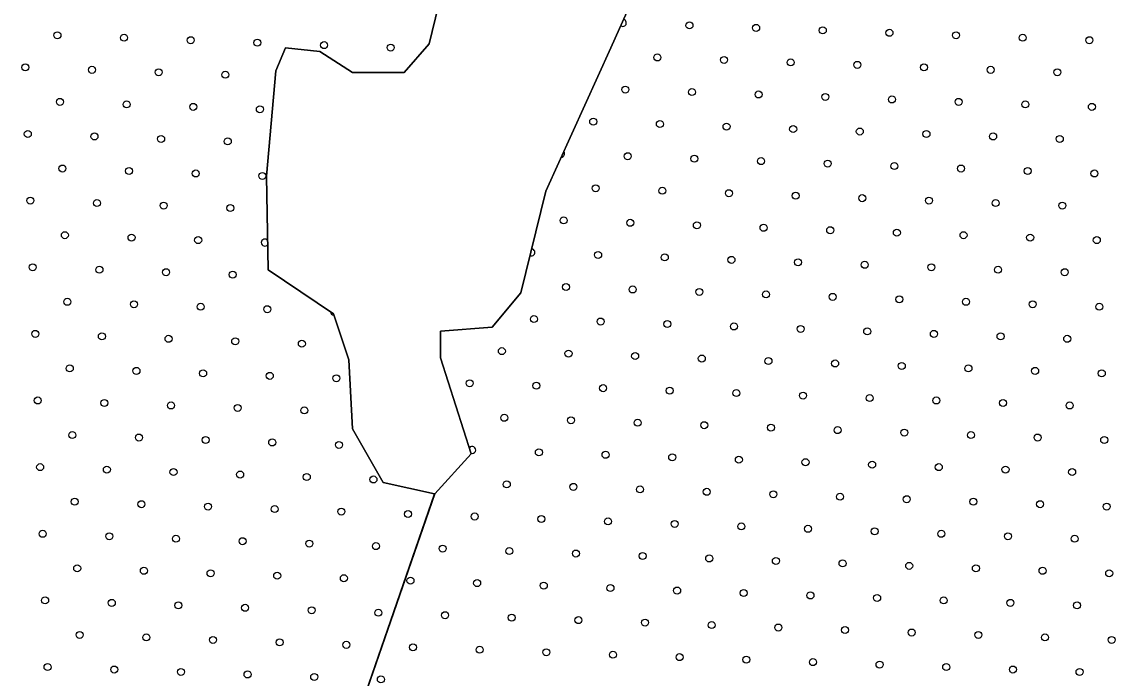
# Model space of a CAD drawing. Extents: x 1612280 to 1883141, y 560852 to 780851.
# Drawn here: x 1796423 to 1799729, y 641602 to 643587 of the extents above; entities that cross this region are included whole.
import ezdxf

# ---------------------------------------------------------------- set-up
doc = ezdxf.new("R2010")
doc.units = 0
doc.layers.add('DESIGN - SCRATCH - User 1', color=7, linetype='Continuous')
doc.layers.add('DESIGN - TRAFFIC CONTROL PERMANENT - Pavement Marking Text', color=7, linetype='Continuous')

msp = doc.modelspace()

# ---------------------------------------------------------------- linework, layer by layer
at = {"layer": 'DESIGN - SCRATCH - User 1'}
for points in [[(1797245.4, 640928.1), (1797671.9, 642159.1), (1797781.9, 642280.7), (1797689.2, 642570.4), (1797689.2, 642651.5), (1797845.6, 642663.1), (1797932.4, 642767.4), (1798007.7, 643074.5), (1798204.6, 643509), (1798349.3, 643833.5)], [(1798349.3, 643833.5), (1798204.6, 643509), (1798007.7, 643074.5), (1797932.4, 642767.4), (1797845.6, 642663.1), (1797689.2, 642651.5), (1797689.2, 642570.4), (1797781.9, 642280.7), (1797671.9, 642159.1), (1797245.4, 640928.1)], [(1797245.4, 640928.1), (1797671.9, 642159.1), (1797781.9, 642280.7), (1797689.2, 642570.4), (1797689.2, 642651.5), (1797845.6, 642663.1), (1797932.4, 642767.4), (1798007.7, 643074.5), (1798204.6, 643509), (1798349.3, 643833.5)], [(1798349.3, 643833.5), (1798204.6, 643509), (1798007.7, 643074.5), (1797932.4, 642767.4), (1797845.6, 642663.1), (1797689.2, 642651.5), (1797689.2, 642570.4), (1797781.9, 642280.7), (1797671.9, 642159.1), (1797245.4, 640928.1)], [(1797683.4, 643636.5), (1797654.5, 643520.6), (1797579.2, 643433.7), (1797422.9, 643433.7), (1797324.5, 643497.4), (1797220.2, 643509), (1797191.3, 643439.5), (1797162.3, 643120.8), (1797168.1, 642836.9), (1797365, 642703.7), (1797411.3, 642564.6), (1797422.9, 642356), (1797515.5, 642193.8), (1797671.4, 642158.7), (1797245.4, 640928.1)], [(1797245.4, 640928.1), (1797671.4, 642158.7), (1797515.5, 642193.8), (1797422.9, 642356), (1797411.3, 642564.6), (1797365, 642703.7), (1797168.1, 642836.9), (1797162.3, 643120.8), (1797191.3, 643439.5), (1797220.2, 643509), (1797324.5, 643497.4), (1797422.9, 643433.7), (1797579.2, 643433.7), (1797654.5, 643520.6), (1797683.4, 643636.5)], [(1797683.4, 643636.5), (1797654.5, 643520.6), (1797579.2, 643433.7), (1797422.9, 643433.7), (1797324.5, 643497.4), (1797220.2, 643509), (1797191.3, 643439.5), (1797162.3, 643120.8), (1797168.1, 642836.9), (1797365, 642703.7), (1797411.3, 642564.6), (1797422.9, 642356), (1797515.5, 642193.8), (1797671.4, 642158.7), (1797245.4, 640928.1)], [(1797245.4, 640928.1), (1797671.4, 642158.7), (1797515.5, 642193.8), (1797422.9, 642356), (1797411.3, 642564.6), (1797365, 642703.7), (1797168.1, 642836.9), (1797162.3, 643120.8), (1797191.3, 643439.5), (1797220.2, 643509), (1797324.5, 643497.4), (1797422.9, 643433.7), (1797579.2, 643433.7), (1797654.5, 643520.6), (1797683.4, 643636.5)]]:
    msp.add_lwpolyline(points, dxfattribs=at)
for centre in [(1797538.6, 643509.3), (1797538.6, 643509.3), (1798255.4, 643180.8), (1798255.4, 643180.8), (1798158.3, 643083.7), (1798158.3, 643083.7)]:
    msp.add_circle(centre, 10.6, dxfattribs=at)
msp.add_arc((1798053.8, 643188.3), 10.6, 273.6732, 37.5827, dxfattribs=at)
at = {"layer": 'DESIGN - TRAFFIC CONTROL PERMANENT - Pavement Marking Text'}
for centre in [(1798442.1, 643576.5), (1798442.1, 643576.5), (1798643.7, 643569.1), (1798643.7, 643569.1), (1798845.3, 643561.6), (1798845.3, 643561.6), (1796530.5, 643546.7), (1796530.5, 643546.7), (1796732.1, 643539.2), (1796732.1, 643539.2), (1796933.7, 643531.7), (1796933.7, 643531.7), (1797135.3, 643524.3), (1797135.3, 643524.3), (1799046.9, 643554.1), (1799046.9, 643554.1), (1799248.5, 643546.7), (1799248.5, 643546.7), (1799450.1, 643539.2), (1799450.1, 643539.2), (1799651.7, 643531.7), (1799651.7, 643531.7), (1797337, 643516.8), (1797337, 643516.8), (1798345, 643479.5), (1798345, 643479.5), (1798546.6, 643472), (1798546.6, 643472), (1798748.2, 643464.5), (1798748.2, 643464.5), (1796433.4, 643449.6), (1796433.4, 643449.6), (1796635, 643442.1), (1796635, 643442.1), (1796836.7, 643434.7), (1796836.7, 643434.7), (1797038.3, 643427.2), (1797038.3, 643427.2), (1798949.8, 643457.1), (1798949.8, 643457.1), (1799151.4, 643449.6), (1799151.4, 643449.6), (1799353.1, 643442.1), (1799353.1, 643442.1), (1799554.7, 643434.7), (1799554.7, 643434.7), (1798247.9, 643382.4), (1798247.9, 643382.4), (1798449.5, 643374.9), (1798449.5, 643374.9), (1798651.2, 643367.5), (1798651.2, 643367.5), (1798852.8, 643360), (1798852.8, 643360), (1796538, 643345.1), (1796538, 643345.1), (1796739.6, 643337.6), (1796739.6, 643337.6), (1796941.2, 643330.1), (1796941.2, 643330.1), (1799054.4, 643352.5), (1799054.4, 643352.5), (1799256, 643345.1), (1799256, 643345.1), (1799457.6, 643337.6), (1799457.6, 643337.6), (1799659.2, 643330.1), (1799659.2, 643330.1), (1797142.8, 643322.7), (1797142.8, 643322.7), (1798150.9, 643285.3), (1798150.9, 643285.3), (1798352.5, 643277.9), (1798352.5, 643277.9), (1798554.1, 643270.4), (1798554.1, 643270.4), (1798755.7, 643262.9), (1798755.7, 643262.9), (1796440.9, 643248), (1796440.9, 643248), (1796642.5, 643240.5), (1796642.5, 643240.5), (1796844.1, 643233.1), (1796844.1, 643233.1), (1798957.3, 643255.5), (1798957.3, 643255.5), (1799158.9, 643248), (1799158.9, 643248), (1799360.5, 643240.5), (1799360.5, 643240.5), (1799562.1, 643233.1), (1799562.1, 643233.1), (1797045.7, 643225.6), (1797045.7, 643225.6), (1798457, 643173.3), (1798457, 643173.3), (1798658.6, 643165.9), (1798658.6, 643165.9), (1796545.4, 643143.5), (1796545.4, 643143.5), (1796747.1, 643136), (1796747.1, 643136), (1796948.7, 643128.5), (1796948.7, 643128.5), (1798860.2, 643158.4), (1798860.2, 643158.4), (1799061.8, 643150.9), (1799061.8, 643150.9), (1799263.4, 643143.5), (1799263.4, 643143.5), (1799465.1, 643136), (1799465.1, 643136), (1799666.7, 643128.5), (1799666.7, 643128.5), (1797150.3, 643121.1), (1797150.3, 643121.1), (1798359.9, 643076.2), (1798359.9, 643076.2), (1798561.5, 643068.8), (1798561.5, 643068.8), (1798763.2, 643061.3), (1798763.2, 643061.3), (1796448.4, 643046.4), (1796448.4, 643046.4), (1796650, 643038.9), (1796650, 643038.9), (1796851.6, 643031.4), (1796851.6, 643031.4), (1798964.8, 643053.8), (1798964.8, 643053.8), (1799166.4, 643046.4), (1799166.4, 643046.4), (1799368, 643038.9), (1799368, 643038.9), (1799569.6, 643031.4), (1799569.6, 643031.4), (1797053.2, 643024), (1797053.2, 643024), (1798061.3, 642986.6), (1798061.3, 642986.6), (1798262.9, 642979.2), (1798262.9, 642979.2), (1798464.5, 642971.7), (1798464.5, 642971.7), (1798666.1, 642964.2), (1798666.1, 642964.2), (1796552.9, 642941.8), (1796552.9, 642941.8), (1796754.5, 642934.4), (1796754.5, 642934.4), (1798867.7, 642956.8), (1798867.7, 642956.8), (1799069.3, 642949.3), (1799069.3, 642949.3), (1799270.9, 642941.8), (1799270.9, 642941.8), (1799472.5, 642934.4), (1799472.5, 642934.4), (1796956.1, 642926.9), (1796956.1, 642926.9), (1799674.1, 642926.9), (1799674.1, 642926.9), (1798165.8, 642882.1), (1798165.8, 642882.1), (1798367.4, 642874.6), (1798367.4, 642874.6), (1798569, 642867.2), (1798569, 642867.2), (1796455.8, 642844.8), (1796455.8, 642844.8), (1796657.5, 642837.3), (1796657.5, 642837.3), (1796859.1, 642829.8), (1796859.1, 642829.8), (1798770.6, 642859.7), (1798770.6, 642859.7), (1798972.2, 642852.2), (1798972.2, 642852.2), (1799173.8, 642844.8), (1799173.8, 642844.8), (1799375.5, 642837.3), (1799375.5, 642837.3), (1799577.1, 642829.8), (1799577.1, 642829.8), (1797060.7, 642822.4), (1797060.7, 642822.4), (1798068.7, 642785), (1798068.7, 642785), (1798270.3, 642777.6), (1798270.3, 642777.6), (1798471.9, 642770.1), (1798471.9, 642770.1), (1796560.4, 642740.2), (1796560.4, 642740.2), (1796762, 642732.8), (1796762, 642732.8), (1798673.6, 642762.6), (1798673.6, 642762.6), (1798875.2, 642755.2), (1798875.2, 642755.2), (1799076.8, 642747.7), (1799076.8, 642747.7), (1799278.4, 642740.2), (1799278.4, 642740.2), (1799480, 642732.8), (1799480, 642732.8), (1796963.6, 642725.3), (1796963.6, 642725.3), (1797165.2, 642717.8), (1797165.2, 642717.8), (1799681.6, 642725.3), (1799681.6, 642725.3), (1797971.7, 642688), (1797971.7, 642688), (1798173.3, 642680.5), (1798173.3, 642680.5), (1798374.9, 642673), (1798374.9, 642673), (1798576.5, 642665.6), (1798576.5, 642665.6), (1796463.3, 642643.2), (1796463.3, 642643.2), (1796664.9, 642635.7), (1796664.9, 642635.7), (1798778.1, 642658.1), (1798778.1, 642658.1), (1798979.7, 642650.6), (1798979.7, 642650.6), (1799181.3, 642643.2), (1799181.3, 642643.2), (1799382.9, 642635.7), (1799382.9, 642635.7), (1796866.5, 642628.2), (1796866.5, 642628.2), (1797068.1, 642620.8), (1797068.1, 642620.8), (1797269.7, 642613.3), (1797269.7, 642613.3), (1799584.5, 642628.2), (1799584.5, 642628.2), (1797874.6, 642590.9), (1797874.6, 642590.9), (1798076.2, 642583.4), (1798076.2, 642583.4), (1798277.8, 642576), (1798277.8, 642576), (1798479.4, 642568.5), (1798479.4, 642568.5), (1796567.8, 642538.6), (1796567.8, 642538.6), (1798681, 642561), (1798681, 642561), (1798882.6, 642553.6), (1798882.6, 642553.6), (1799084.2, 642546.1), (1799084.2, 642546.1), (1799285.9, 642538.6), (1799285.9, 642538.6), (1796769.5, 642531.2), (1796769.5, 642531.2), (1796971.1, 642523.7), (1796971.1, 642523.7), (1797172.7, 642516.2), (1797172.7, 642516.2), (1797374.3, 642508.8), (1797374.3, 642508.8), (1799487.5, 642531.2), (1799487.5, 642531.2), (1799689.1, 642523.7), (1799689.1, 642523.7), (1797777.5, 642493.8), (1797777.5, 642493.8), (1797979.1, 642486.4), (1797979.1, 642486.4), (1798180.7, 642478.9), (1798180.7, 642478.9), (1798382.3, 642471.4), (1798382.3, 642471.4), (1796470.8, 642441.6), (1796470.8, 642441.6), (1796672.4, 642434.1), (1796672.4, 642434.1), (1798583.9, 642464), (1798583.9, 642464), (1798785.6, 642456.5), (1798785.6, 642456.5), (1798987.2, 642449), (1798987.2, 642449), (1799188.8, 642441.6), (1799188.8, 642441.6), (1799390.4, 642434.1), (1799390.4, 642434.1), (1796874, 642426.6), (1796874, 642426.6), (1797075.6, 642419.1), (1797075.6, 642419.1), (1797277.2, 642411.7), (1797277.2, 642411.7), (1799592, 642426.6), (1799592, 642426.6), (1797882, 642389.3), (1797882, 642389.3), (1798083.7, 642381.8), (1798083.7, 642381.8), (1798285.3, 642374.3), (1798285.3, 642374.3), (1798486.9, 642366.9), (1798486.9, 642366.9), (1796575.3, 642337), (1796575.3, 642337), (1798688.5, 642359.4), (1798688.5, 642359.4), (1798890.1, 642351.9), (1798890.1, 642351.9), (1799091.7, 642344.5), (1799091.7, 642344.5), (1799293.3, 642337), (1799293.3, 642337), (1796776.9, 642329.5), (1796776.9, 642329.5), (1796978.5, 642322.1), (1796978.5, 642322.1), (1797180.1, 642314.6), (1797180.1, 642314.6), (1797381.8, 642307.1), (1797381.8, 642307.1), (1799494.9, 642329.5), (1799494.9, 642329.5), (1799696.5, 642322.1), (1799696.5, 642322.1), (1797986.6, 642284.7), (1797986.6, 642284.7), (1798188.2, 642277.3), (1798188.2, 642277.3), (1798389.8, 642269.8), (1798389.8, 642269.8), (1796478.2, 642239.9), (1796478.2, 642239.9), (1798591.4, 642262.3), (1798591.4, 642262.3), (1798793, 642254.9), (1798793, 642254.9), (1798994.6, 642247.4), (1798994.6, 642247.4), (1799196.2, 642239.9), (1799196.2, 642239.9), (1796679.9, 642232.5), (1796679.9, 642232.5), (1796881.5, 642225), (1796881.5, 642225), (1797083.1, 642217.5), (1797083.1, 642217.5), (1797284.7, 642210.1), (1797284.7, 642210.1), (1797486.3, 642202.6), (1797486.3, 642202.6), (1799397.9, 642232.5), (1799397.9, 642232.5), (1799599.5, 642225), (1799599.5, 642225), (1797889.5, 642187.7), (1797889.5, 642187.7), (1798091.1, 642180.2), (1798091.1, 642180.2), (1798292.7, 642172.7), (1798292.7, 642172.7), (1796582.8, 642135.4), (1796582.8, 642135.4), (1798494.3, 642165.3), (1798494.3, 642165.3), (1798696, 642157.8), (1798696, 642157.8), (1798897.6, 642150.3), (1798897.6, 642150.3), (1799099.2, 642142.9), (1799099.2, 642142.9), (1799300.8, 642135.4), (1799300.8, 642135.4), (1796784.4, 642127.9), (1796784.4, 642127.9), (1796986, 642120.5), (1796986, 642120.5), (1797187.6, 642113), (1797187.6, 642113), (1797389.2, 642105.5), (1797389.2, 642105.5), (1799502.4, 642127.9), (1799502.4, 642127.9), (1799704, 642120.5), (1799704, 642120.5), (1797590.8, 642098.1), (1797590.8, 642098.1), (1797792.4, 642090.6), (1797792.4, 642090.6), (1797994.1, 642083.1), (1797994.1, 642083.1), (1798195.7, 642075.7), (1798195.7, 642075.7), (1796485.7, 642038.3), (1796485.7, 642038.3), (1798397.3, 642068.2), (1798397.3, 642068.2), (1798598.9, 642060.7), (1798598.9, 642060.7), (1798800.5, 642053.3), (1798800.5, 642053.3), (1799002.1, 642045.8), (1799002.1, 642045.8), (1799203.7, 642038.3), (1799203.7, 642038.3), (1796687.3, 642030.9), (1796687.3, 642030.9), (1796888.9, 642023.4), (1796888.9, 642023.4), (1797090.5, 642015.9), (1797090.5, 642015.9), (1797292.1, 642008.5), (1797292.1, 642008.5), (1799405.3, 642030.9), (1799405.3, 642030.9), (1799606.9, 642023.4), (1799606.9, 642023.4), (1797493.8, 642001), (1797493.8, 642001), (1797695.4, 641993.5), (1797695.4, 641993.5), (1797897, 641986.1), (1797897, 641986.1), (1798098.6, 641978.6), (1798098.6, 641978.6), (1798300.2, 641971.1), (1798300.2, 641971.1), (1798501.8, 641963.7), (1798501.8, 641963.7), (1798703.4, 641956.2), (1798703.4, 641956.2), (1798905, 641948.7), (1798905, 641948.7), (1799106.6, 641941.3), (1799106.6, 641941.3), (1796590.2, 641933.8), (1796590.2, 641933.8), (1796791.9, 641926.3), (1796791.9, 641926.3), (1796993.5, 641918.9), (1796993.5, 641918.9), (1797195.1, 641911.4), (1797195.1, 641911.4), (1797396.7, 641903.9), (1797396.7, 641903.9), (1799308.3, 641933.8), (1799308.3, 641933.8), (1799509.9, 641926.3), (1799509.9, 641926.3), (1799711.5, 641918.9), (1799711.5, 641918.9), (1797598.3, 641896.5), (1797598.3, 641896.5), (1797799.9, 641889), (1797799.9, 641889), (1798001.5, 641881.5), (1798001.5, 641881.5), (1798203.1, 641874.1), (1798203.1, 641874.1), (1798404.7, 641866.6), (1798404.7, 641866.6), (1798606.3, 641859.1), (1798606.3, 641859.1), (1798808, 641851.7), (1798808, 641851.7), (1799009.6, 641844.2), (1799009.6, 641844.2), (1796493.2, 641836.7), (1796493.2, 641836.7), (1796694.8, 641829.3), (1796694.8, 641829.3), (1796896.4, 641821.8), (1796896.4, 641821.8), (1797098, 641814.3), (1797098, 641814.3), (1797299.6, 641806.9), (1797299.6, 641806.9), (1799211.2, 641836.7), (1799211.2, 641836.7), (1799412.8, 641829.3), (1799412.8, 641829.3), (1799614.4, 641821.8), (1799614.4, 641821.8), (1797501.2, 641799.4), (1797501.2, 641799.4), (1797702.8, 641791.9), (1797702.8, 641791.9), (1797904.4, 641784.5), (1797904.4, 641784.5), (1798106.1, 641777), (1798106.1, 641777), (1798307.7, 641769.5), (1798307.7, 641769.5), (1798509.3, 641762), (1798509.3, 641762), (1798710.9, 641754.6), (1798710.9, 641754.6), (1798912.5, 641747.1), (1798912.5, 641747.1), (1799114.1, 641739.6), (1799114.1, 641739.6), (1796597.7, 641732.2), (1796597.7, 641732.2), (1796799.3, 641724.7), (1796799.3, 641724.7), (1797000.9, 641717.2), (1797000.9, 641717.2), (1797202.5, 641709.8), (1797202.5, 641709.8), (1799315.7, 641732.2), (1799315.7, 641732.2), (1799517.3, 641724.7), (1799517.3, 641724.7), (1799718.9, 641717.2), (1799718.9, 641717.2), (1797404.2, 641702.3), (1797404.2, 641702.3), (1797605.8, 641694.8), (1797605.8, 641694.8), (1797807.4, 641687.4), (1797807.4, 641687.4), (1798009, 641679.9), (1798009, 641679.9), (1798210.6, 641672.4), (1798210.6, 641672.4), (1798412.2, 641665), (1798412.2, 641665), (1798613.8, 641657.5), (1798613.8, 641657.5), (1798815.4, 641650), (1798815.4, 641650), (1799017, 641642.6), (1799017, 641642.6), (1796500.6, 641635.1), (1796500.6, 641635.1), (1796702.3, 641627.6), (1796702.3, 641627.6), (1796903.9, 641620.2), (1796903.9, 641620.2), (1797105.5, 641612.7), (1797105.5, 641612.7), (1799218.6, 641635.1), (1799218.6, 641635.1), (1799420.3, 641627.6), (1799420.3, 641627.6), (1799621.9, 641620.2), (1799621.9, 641620.2), (1797307.1, 641605.2), (1797307.1, 641605.2), (1797508.7, 641597.8), (1797508.7, 641597.8)]:
    msp.add_circle(centre, 10.6, dxfattribs=at)
for centre, start, end in [((1798240.5, 643584), 233.7077, 78.2048), ((1797157.7, 642919.4), 35.7267, 326.6105), ((1797964.2, 642889.6), 246.6188, 85.8343), ((1797366.8, 642710.4), 184.3787, 267.0137), ((1797785, 642292.2), 250.0803, 145.3862)]:
    msp.add_arc(centre, 10.6, start, end, dxfattribs=at)

doc.saveas('drawing.dxf')
